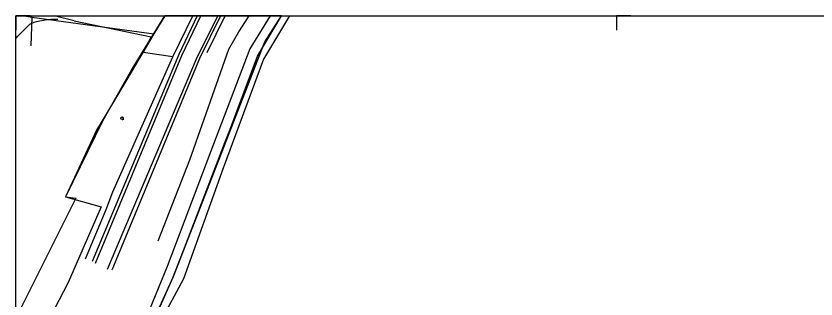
# Model space of a CAD drawing. Extents: x -636600 to -628587, y -1090963 to -1085869.
# Drawn here: x -629847.3 to -629567.5, y -1088182.2 to -1088083.1 of the extents above; entities that cross this region are included whole.
import ezdxf

# ---------------------------------------------------------------- set-up
doc = ezdxf.new("R2010")
doc.units = 0
for name, color, linetype in [('01_OBVOD PÚ', 7, 'Continuous'), ('08_LEGENDA_HV', 7, 'Continuous'), ('21', 7, 'Continuous'), ('23', 7, 'Continuous'), ('37', 7, 'Continuous'), ('42', 7, 'Continuous'), ('43', 7, 'Continuous'), ('60', 7, 'Continuous'), ('Ex_Minor Contours', 7, 'Continuous'), ('PARCELY_NÁVRH_SILNICE_ŽELEZNICE', 7, 'Continuous')]:
    doc.layers.add(name, color=color, linetype=linetype)

msp = doc.modelspace()

# ---------------------------------------------------------------- linework, layer by layer
at = {"layer": '01_OBVOD PÚ'}
msp.add_lwpolyline([(-629843.2, -1088083.08), (-629841.74, -1088083.49), (-629799.04, -1088089.37), (-629808.9, -1088105.93), (-629817.49, -1088120.35), (-629818.98, -1088122.86), (-629829.99, -1088146.45), (-629826.38, -1088146.87), (-629847.27, -1088188.85)], dxfattribs=at)
at = {"layer": '08_LEGENDA_HV'}
for p, q in [((-629847.27, -1088380.08), (-629847.27, -1088083.08)), ((-629847.27, -1088083.08), (-628797.27, -1088083.08))]:
    msp.add_line(p, q, dxfattribs=at)
for points in [[(-629842.27, -1088083.08), (-629847.27, -1088083.08), (-629847.27, -1088088.08)], [(-629632.27, -1088083.08), (-629637.27, -1088083.08), (-629637.27, -1088088.08)]]:
    msp.add_lwpolyline(points, dxfattribs=at)
at = {"layer": '21'}
for p, q in [((-629795.31, -1088083.08), (-629806.32, -1088100.86)), ((-629760.23, -1088092.09), (-629754.47, -1088083.08)), ((-629774.09, -1088127.18), (-629760.23, -1088092.09)), ((-629806.32, -1088100.86), (-629816.97, -1088119.92)), ((-629816.97, -1088119.92), (-629829.98, -1088146.43)), ((-629792.2, -1088174.34), (-629774.09, -1088127.18)), ((-629829.98, -1088146.43), (-629817.48, -1088149.84)), ((-629817.48, -1088149.84), (-629828.99, -1088176.37)), ((-629815.83, -1088226.23), (-629792.2, -1088174.34)), ((-629828.99, -1088176.37), (-629847.27, -1088211.09))]:
    msp.add_line(p, q, dxfattribs=at)
at = {"layer": '23'}
for p, q in [((-629844.31, -1088083.08), (-629841.77, -1088083.51)), ((-629841.77, -1088083.51), (-629842.09, -1088093.51))]:
    msp.add_line(p, q, dxfattribs=at)
at = {"layer": '37'}
for p, q in [((-629789.3, -1088096.86), (-629782.62, -1088083.08)), ((-629784.12, -1088098.06), (-629776.7, -1088083.08)), ((-629819.47, -1088169.59), (-629789.3, -1088096.86)), ((-629815.27, -1088171.76), (-629784.12, -1088098.06))]:
    msp.add_line(p, q, dxfattribs=at)
at = {"layer": '42'}
for p, q in [((-629826.92, -1088084.83), (-629833.94, -1088083.08)), ((-629751.58, -1088083.08), (-629760.69, -1088098.14)), ((-629826.92, -1088084.83), (-629799.96, -1088090.34)), ((-629799.96, -1088090.34), (-629802.79, -1088095.84)), ((-629792.43, -1088097.34), (-629802.79, -1088095.84)), ((-629760.69, -1088098.14), (-629774.86, -1088136.33)), ((-629774.86, -1088136.33), (-629788.73, -1088175.1)), ((-629788.73, -1088175.1), (-629810.8, -1088215.88))]:
    msp.add_line(p, q, dxfattribs=at)
at = {"layer": '43'}
for p, q in [((-629810.14, -1088119.33), (-629810.04, -1088119.32)), ((-629810.04, -1088119.32), (-629809.55, -1088119.25))]:
    msp.add_line(p, q, dxfattribs=at)
msp.add_circle((-629810.2, -1088118.93), 0.4, dxfattribs=at)
msp.add_arc((-629810.1, -1088118.92), 0.4, 267.0124, 104.498, dxfattribs=at)
at = {"layer": '60'}
for p, q in [((-629792.43, -1088097.34), (-629785.4, -1088083.08)), ((-629783.88, -1088083.08), (-629790.35, -1088096.57)), ((-629775.78, -1088083.08), (-629783.12, -1088098.02)), ((-629780.44, -1088095.83), (-629774.14, -1088083.08)), ((-629769.29, -1088088.64), (-629765.75, -1088083.08)), ((-629758.38, -1088083.08), (-629765.44, -1088094.63)), ((-629762.76, -1088097.1), (-629754.42, -1088083.08)), ((-629772.86, -1088094.73), (-629769.29, -1088088.64)), ((-629786.44, -1088133.45), (-629772.86, -1088094.73)), ((-629765.44, -1088094.63), (-629779.13, -1088130.39)), ((-629790.35, -1088096.57), (-629820.59, -1088169.06)), ((-629813.42, -1088144.66), (-629792.43, -1088097.34)), ((-629777.35, -1088136.17), (-629762.76, -1088097.1)), ((-629783.12, -1088098.02), (-629813.77, -1088172.1)), ((-629779.13, -1088130.39), (-629794.46, -1088170.8)), ((-629797.53, -1088161.75), (-629786.44, -1088133.45)), ((-629792.37, -1088174.74), (-629777.35, -1088136.17)), ((-629815.77, -1088150.82), (-629813.42, -1088144.66)), ((-629822.96, -1088168.11), (-629815.77, -1088150.82)), ((-629794.46, -1088170.8), (-629817.58, -1088227.47)), ((-629810.8, -1088215.88), (-629792.37, -1088174.74))]:
    msp.add_line(p, q, dxfattribs=at)
at = {"layer": 'Ex_Minor Contours'}
msp.add_lwpolyline([(-629847.27, -1088090.93), (-629847.23, -1088090.88), (-629846.59, -1088090.16), (-629845.92, -1088089.45), (-629843.03, -1088086.52), (-629842.4, -1088085.97), (-629841.71, -1088085.54), (-629840.95, -1088085.21), (-629840.14, -1088085.01), (-629836.53, -1088084.36), (-629835.8, -1088084.25), (-629835.08, -1088084.18), (-629834.35, -1088084.14), (-629833.62, -1088084.14), (-629832.63, -1088084.17)], dxfattribs=at)
at = {"layer": 'PARCELY_NÁVRH_SILNICE_ŽELEZNICE'}
msp.add_line((-629754.47, -1088083.08), (-629795.17, -1088083.08), dxfattribs=at)
for points in [[(-629795.17, -1088083.08), (-629799.04, -1088089.37), (-629808.9, -1088105.93), (-629817.49, -1088120.35), (-629818.98, -1088122.86), (-629829.99, -1088146.45), (-629826.38, -1088146.87), (-629847.27, -1088188.85)], [(-629847.27, -1088242.8), (-629843.48, -1088237.69), (-629836.32, -1088232.94), (-629831.61, -1088225.37), (-629815.83, -1088226.23), (-629792.2, -1088174.34), (-629760.23, -1088092.09), (-629754.47, -1088083.08)]]:
    msp.add_lwpolyline(points, dxfattribs=at)

doc.saveas('drawing.dxf')
